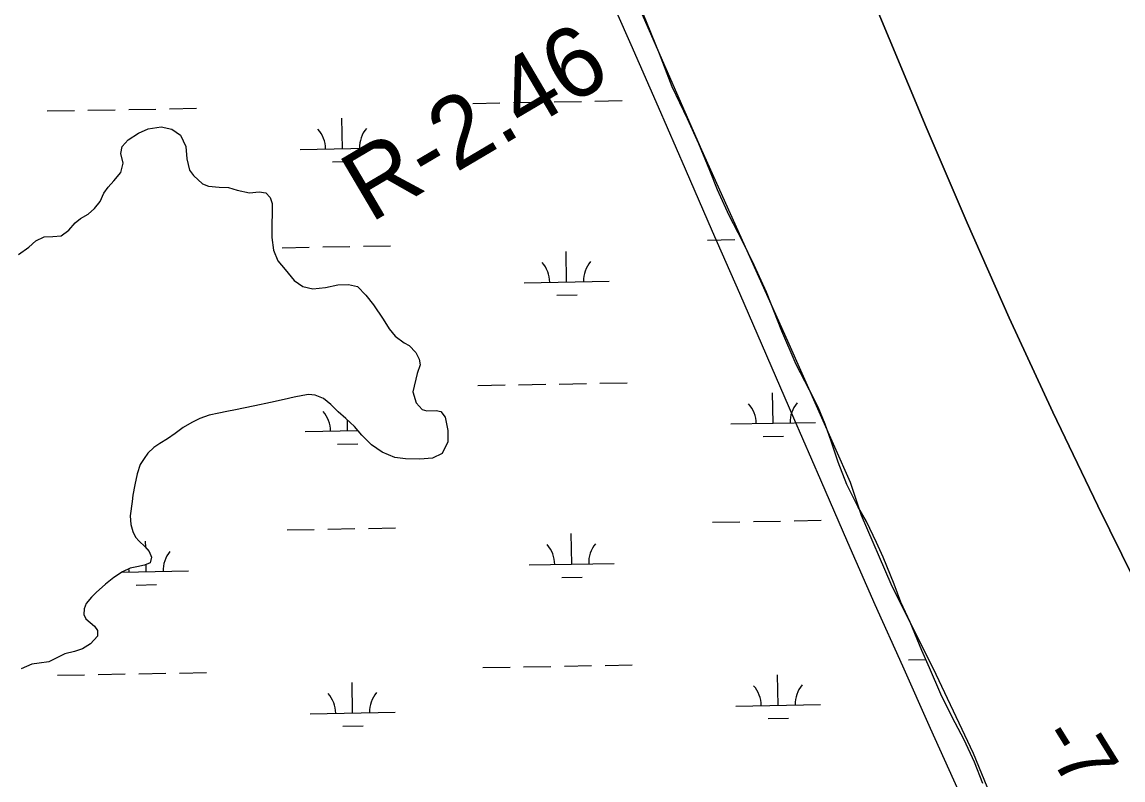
# Model space of a CAD drawing. Extents: x 3914892 to 3953151, y 242587 to 268572.
# Drawn here: x 3937212 to 3938511, y 252987 to 253880 of the extents above; entities that cross this region are included whole.
import ezdxf

# ---------------------------------------------------------------- set-up
doc = ezdxf.new("R2010")
doc.units = 0
for name, color, linetype in [('V-RIVR-EDGE', 7, 'Continuous'), ('V-RIVR-RANG', 7, 'Continuous'), ('V-RIVR-RANG-IDEN', 7, 'Continuous'), ('V-RRAP-FSHR', 7, 'Continuous'), ('V-TOPO-DPTH', 7, 'Continuous'), ('V-TOPO-MINR', 7, 'Continuous'), ('V-WETL-SWMP', 7, 'Continuous')]:
    doc.layers.add(name, color=color, linetype=linetype)

msp = doc.modelspace()

# ---------------------------------------------------------------- linework, layer by layer
at = {"layer": 'V-RIVR-EDGE'}
msp.add_lwpolyline([(3937176.40718279, 255561.08097329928), (3937218.379395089, 255506.82421105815), (3937274.6835823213, 255418.78493647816), (3937334.0589070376, 255313.3425494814), (3937385.244531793, 255176.16507513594), (3937459.9755439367, 255010.3236509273), (3937529.5879936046, 254873.14617658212), (3937593.058168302, 254725.73157728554), (3937646.291218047, 254576.2695529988), (3937687.239717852, 254459.56632855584), (3937754.80474253, 254298.84346682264), (3937873.555391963, 254052.12875550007), (3937942.1441291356, 253892.42960626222), (3938013.8040037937, 253729.65931953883), (3938115.15154081, 253504.44257061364), (3938188.858840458, 253337.5774339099), (3938202.1671028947, 253298.67635909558), (3938236.9733277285, 253217.80307198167), (3938290.206377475, 253111.3369724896), (3938334.226014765, 253018.17913543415), (3938396.672476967, 252865.64597366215)], dxfattribs=at)
at = {"layer": 'V-RRAP-FSHR'}
msp.add_lwpolyline([(3938316.877446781, 252974.3121670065), (3938283.902598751, 253047.20048707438), (3938250.9277507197, 253120.8895751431), (3938218.2990146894, 253193.13072721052), (3938186.3891266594, 253266.49008727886), (3938154.48128663, 253339.85149534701), (3938122.5713986, 253413.2129034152), (3938090.663558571, 253486.57431148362), (3938058.753670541, 253559.93571955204), (3938026.8458305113, 253633.29507962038), (3937994.9359424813, 253706.65648768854), (3937962.864262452, 253779.9462157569), (3937930.7311424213, 253853.20931982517), (3937898.5980223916, 253926.47242389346)], dxfattribs=at)
at = {"layer": 'V-TOPO-DPTH'}
msp.add_lwpolyline([(3938566.249805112, 253136.86742679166), (3938481.2444729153, 253309.66245242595), (3938428.160950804, 253420.17635979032), (3938376.4748822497, 253531.32422264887), (3938326.8849940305, 253643.42301874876), (3938278.692559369, 253756.15577034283), (3938170.7307285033, 254015.41126369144)], dxfattribs=at)
at = {"layer": 'V-TOPO-MINR'}
msp.add_lwpolyline([(3938170.7307285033, 254015.41126369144), (3938278.692559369, 253756.15577034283), (3938326.8849940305, 253643.42301874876), (3938376.4748822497, 253531.32422264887), (3938428.160950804, 253420.17635979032), (3938481.2444729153, 253309.66245242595), (3938566.249805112, 253136.86742679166)], dxfattribs=at)
at = {"layer": 'V-WETL-SWMP'}
for p, q in [((3937953.87, 253867.882), (3937940.951, 253899.616)), ((3937964.205, 253842.56), (3937953.87, 253867.882)), ((3937979.0670000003, 253803.77300000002), (3937964.205, 253842.56)), ((3937997.136, 253765.956), (3937979.0670000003, 253803.77300000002)), ((3937744.076637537, 253784.30729532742), (3937776.0715170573, 253784.8797326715)), ((3937792.0689568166, 253785.16595134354), (3937824.0638363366, 253785.73838868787)), ((3937840.0612760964, 253786.0246073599), (3937872.0561556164, 253786.59704470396)), ((3937888.053595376, 253786.88326337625), (3937920.0484748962, 253787.4557007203)), ((3937242.248950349, 253775.32883024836), (3937274.2438298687, 253775.90126759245)), ((3937290.2412696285, 253776.18748626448), (3937322.2361491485, 253776.7599236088)), ((3937338.2335889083, 253777.04614228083), (3937370.2284684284, 253777.6185796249)), ((3937386.225908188, 253777.90479829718), (3937418.2207877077, 253778.47723564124)), ((3937590.4170813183, 253730.80796999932), (3937589.773089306, 253766.80220945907)), ((3938010.69, 253736.47100000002), (3937997.136, 253765.956)), ((3937337.568, 253741.272), (3937349.9, 253749.326)), ((3937349.9, 253749.326), (3937361.278, 253754.33000000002)), ((3937361.278, 253754.33000000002), (3937376.3540000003, 253756.45500000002)), ((3937376.3540000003, 253756.45500000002), (3937389.196, 253753.92200000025)), ((3937389.196, 253753.922), (3937399.483, 253746.88999999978)), ((3937399.483, 253746.89), (3937405.775, 253733.429)), ((3937329.1070000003, 253725.045), (3937330.3680000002, 253733.552)), ((3937330.3680000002, 253733.552), (3937337.568, 253741.272)), ((3937405.775, 253733.429), (3937406.937, 253718.832)), ((3938023.608, 253705.059), (3938010.69, 253736.47100000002)), ((3937331.543, 253713.821), (3937329.1070000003, 253725.045)), ((3937540.4250820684, 253729.913536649), (3937640.4090805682, 253731.7024033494)), ((3937329.166, 253702.74399999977), (3937331.543, 253713.821)), ((3937406.937, 253718.832), (3937409.859, 253705.684)), ((3937578.695041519, 253715.16477518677), (3937602.691201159, 253715.5941031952)), ((3937320.849, 253692.775), (3937329.166, 253702.74399999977)), ((3937409.859, 253705.684), (3937414.529, 253699.279)), ((3937414.529, 253699.279), (3937425.144, 253689.359)), ((3938032.653, 253682.30000000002), (3938023.608, 253705.059)), ((3937309.015, 253678.304), (3937314.13, 253685.377)), ((3937314.13, 253685.377), (3937320.849, 253692.775)), ((3937425.144, 253689.359), (3937432.3710000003, 253686.651)), ((3937432.3710000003, 253686.651), (3937445.049, 253685.401)), ((3937445.049, 253685.401), (3937455.9590000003, 253685.269)), ((3937455.9590000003, 253685.269), (3937466.075, 253682.087)), ((3937466.075, 253682.087), (3937480.524, 253678.595)), ((3937480.524, 253678.59499999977), (3937491.9110000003, 253680.06899999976)), ((3937491.9110000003, 253680.06900000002), (3937500.097, 253678.807)), ((3938046.2090000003, 253652.173), (3938032.653, 253682.30000000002)), ((3937297.992, 253660.146), (3937304.548, 253668.506)), ((3937304.548, 253668.506), (3937309.015, 253678.304)), ((3937500.097, 253678.807), (3937504.924, 253673.36499999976)), ((3937504.924, 253673.36499999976), (3937507.35, 253666.151)), ((3937290.468, 253653.708), (3937297.992, 253660.146)), ((3937507.376, 253656.204), (3937506.936, 253640.31900000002)), ((3937507.35, 253666.151), (3937507.376, 253656.204)), ((3937267.575, 253634.877), (3937275.093, 253643.4)), ((3937275.093, 253643.4), (3937281.336, 253648.711)), ((3937281.336, 253648.711), (3937290.468, 253653.708)), ((3938062.012, 253621.731), (3938046.2090000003, 253652.173)), ((3937248.824, 253627.12599999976), (3937258.768, 253628.27599999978)), ((3937258.768, 253628.27599999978), (3937267.575, 253634.87699999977)), ((3937506.936, 253640.31900000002), (3937506.974, 253626.20099999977)), ((3937220.298, 253614.858), (3937228.6210000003, 253622.26)), ((3937228.6210000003, 253622.26), (3937238.717, 253626.779)), ((3937238.717, 253626.779), (3937248.824, 253627.12599999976)), ((3937506.974, 253626.20099999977), (3937509.098, 253611.285)), ((3937567.0780715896, 253614.93992560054), (3937599.072951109, 253615.51236294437)), ((3937615.0703908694, 253615.79858161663), (3937647.0652703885, 253616.3710189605)), ((3938020.913439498, 253623.05973466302), (3938052.908319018, 253623.63217200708)), ((3938075.884, 253593.52999999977), (3938062.012, 253621.731)), ((3937208.288, 253606.16299999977), (3937220.298, 253614.85799999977)), ((3937509.098, 253611.285), (3937514.106, 253598.46300000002)), ((3937519.0857523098, 253614.08126958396), (3937551.08063183, 253614.65370692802)), ((3937854.7067430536, 253573.64861189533), (3937854.0627510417, 253609.6428513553)), ((3937514.106, 253598.46300000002), (3937522.796, 253588.37899999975)), ((3938090.407, 253561.801), (3938075.884, 253593.52999999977)), ((3937522.796, 253588.37899999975), (3937533.419, 253575.411)), ((3937533.419, 253575.411), (3937543.7060000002, 253568.218)), ((3937543.7060000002, 253568.218), (3937555.265, 253565.52099999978)), ((3937555.265, 253565.521), (3937570.342, 253567.16500000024)), ((3937570.342, 253567.165), (3937584.934, 253570.252)), ((3937584.934, 253570.252), (3937597.6070000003, 253570.76599999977)), ((3937597.6070000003, 253570.766), (3937608.042, 253568.38700000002)), ((3937608.042, 253568.38699999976), (3937617.855, 253558.30499999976)), ((3937804.714743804, 253572.754178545), (3937904.6987423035, 253574.54304524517)), ((3937617.855, 253558.305), (3937627.031, 253546.617)), ((3937842.984703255, 253558.00541708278), (3937866.980862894, 253558.43474509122)), ((3938108.498, 253515.642), (3938090.407, 253561.801)), ((3937627.031, 253546.617), (3937638.467, 253529.801)), ((3937638.467, 253529.801), (3937645.235, 253518.428)), ((3937645.235, 253518.428), (3937652.318, 253509.62200000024)), ((3938125.287, 253476.21799999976), (3938108.498, 253515.642)), ((3937652.318, 253509.622), (3937663.088, 253501.78899999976)), ((3937663.088, 253501.78900000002), (3937668.8710000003, 253498.756)), ((3937668.8710000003, 253498.756), (3937676.915, 253490.434)), ((3937676.915, 253490.434), (3937680.626, 253482.583)), ((3937681.767, 253475.847), (3937678.264, 253465.72999999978)), ((3937680.626, 253482.583), (3937681.767, 253475.847)), ((3938146.2490000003, 253436.163), (3938125.287, 253476.21799999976)), ((3937678.264, 253465.72999999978), (3937673.186, 253444.218)), ((3937750.027749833, 253451.6855283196), (3937782.0226293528, 253452.25796566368)), ((3937798.020069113, 253452.5441843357), (3937830.014948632, 253453.11662168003)), ((3937846.0123883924, 253453.40284035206), (3937878.007267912, 253453.97527769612)), ((3937894.004707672, 253454.26149636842), (3937925.9995871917, 253454.83393371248)), ((3937521.595, 253435.15600000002), (3937505.4, 253431.58299999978)), ((3937533.3000000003, 253437.753), (3937521.595, 253435.15600000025)), ((3937543.563, 253439.706), (3937533.3000000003, 253437.753)), ((3937550.298, 253440.84600000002), (3937543.563, 253439.706)), ((3937558.001, 253440.385), (3937550.298, 253440.84599999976)), ((3937568.119, 253436.24099999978), (3937558.001, 253440.385)), ((3937576.802, 253429.04399999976), (3937568.119, 253436.24099999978)), ((3937673.186, 253444.218), (3937677.3910000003, 253431.394)), ((3938098.1958808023, 253407.16466807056), (3938097.55188879, 253443.1589075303)), ((3938151.09, 253425.90799999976), (3938146.2490000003, 253436.163)), ((3937454.0870000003, 253421.02000000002), (3937444.466, 253418.909)), ((3937464.1890000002, 253422.972), (3937454.0870000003, 253421.02000000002)), ((3937473.81, 253424.922), (3937464.1890000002, 253422.972)), ((3937487.119, 253427.84499999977), (3937473.81, 253424.92199999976)), ((3937505.4, 253431.583), (3937487.119, 253427.84500000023)), ((3937585.167, 253420.723), (3937576.802, 253429.04399999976)), ((3937594.494, 253412.565), (3937585.167, 253420.723)), ((3937677.3910000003, 253431.394), (3937684.312, 253423.23)), ((3937684.312, 253423.23), (3937689.77, 253421.96)), ((3937689.77, 253421.96), (3937701.001, 253421.99000000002)), ((3937701.001, 253421.99000000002), (3937706.298, 253420.881)), ((3937706.298, 253420.881), (3937711.289, 253414.155)), ((3938159.485, 253406.035), (3938151.09, 253425.90799999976)), ((3937412.8880000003, 253407.916), (3937402.6350000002, 253402.11299999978)), ((3937422.181, 253412.593), (3937412.8880000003, 253407.916)), ((3937433.0810000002, 253416.47199999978), (3937422.181, 253412.593)), ((3937444.466, 253418.909), (3937433.0810000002, 253416.472)), ((3937604.466, 253403.125), (3937594.494, 253412.565)), ((3937596.3681936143, 253398.1862029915), (3937596.13879284, 253411.00795583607)), ((3937711.289, 253414.155), (3937714.539, 253398.76200000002)), ((3938048.203881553, 253406.27023472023), (3938148.1878800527, 253408.05910142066)), ((3937392.8680000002, 253394.86800000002), (3937383.899, 253388.747)), ((3937402.6350000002, 253402.113), (3937392.8680000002, 253394.86800000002)), ((3937546.376194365, 253397.29176964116), (3937608.598595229, 253398.40502358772)), ((3937613.1550000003, 253393.201), (3937604.466, 253403.125)), ((3937714.539, 253398.76200000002), (3937714.414, 253385.285)), ((3938166.597, 253385.839), (3938159.485, 253406.035)), ((3937374.9280000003, 253383.429), (3937367.882, 253378.59799999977)), ((3937383.899, 253388.747), (3937374.9280000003, 253383.429)), ((3937584.646153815, 253382.54300817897), (3937608.6423134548, 253382.97233618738)), ((3937624.577, 253381.679), (3937613.1550000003, 253393.201)), ((3937637.114, 253373.048), (3937624.577, 253381.679)), ((3937714.414, 253385.285), (3937707.872, 253371.47)), ((3938086.473841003, 253391.52147325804), (3938110.470000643, 253391.95080126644)), ((3938175.005, 253361.153), (3938166.597, 253385.839)), ((3937360.84, 253371.84100000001), (3937356.524, 253365.733)), ((3937367.882, 253378.59799999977), (3937360.84, 253371.84100000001)), ((3937652.052, 253366.67), (3937637.114, 253373.048)), ((3937707.872, 253371.47), (3937696.4960000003, 253365.82400000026)), ((3937351.8910000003, 253358.50100000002), (3937348.2290000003, 253347.581)), ((3937356.524, 253365.733), (3937351.8910000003, 253358.50100000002)), ((3937664.73, 253365.09899999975), (3937652.052, 253366.66999999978)), ((3937681.417, 253364.661), (3937664.73, 253365.09899999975)), ((3937696.4960000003, 253365.824), (3937681.417, 253364.661)), ((3938185.021, 253334.867), (3938175.005, 253361.153)), ((3937348.2290000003, 253347.581), (3937345.5360000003, 253334.418)), ((3937345.5360000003, 253334.418), (3937343.322, 253322.219)), ((3938198.2460000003, 253308.911), (3938185.021, 253334.867)), ((3937343.322, 253322.219), (3937342.218, 253314.996)), ((3937342.218, 253314.996), (3937340.017, 253297.98399999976)), ((3938208.3030000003, 253291.28900000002), (3938198.2460000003, 253308.911)), ((3937340.017, 253297.98399999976), (3937340.685, 253287.717)), ((3938026.864551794, 253290.4379676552), (3938058.859431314, 253291.01040499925)), ((3938074.856871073, 253291.29662367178), (3938106.851750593, 253291.8690610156)), ((3938122.8491903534, 253292.1552796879), (3938154.844069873, 253292.72771703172)), ((3938219.92, 253266.611), (3938208.3030000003, 253291.28900000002)), ((3937340.685, 253287.717), (3937342.953, 253279.701)), ((3937342.953, 253279.701), (3937346.179, 253272.97100000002)), ((3937525.0368646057, 253281.45950257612), (3937557.0317441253, 253282.03193992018)), ((3937573.029183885, 253282.3181585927), (3937605.024063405, 253282.89059593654)), ((3937621.0215031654, 253283.17681460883), (3937653.016382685, 253283.74925195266)), ((3937346.179, 253272.97100000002), (3937350.685, 253268.009)), ((3937350.685, 253268.009), (3937357.4390000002, 253261.93)), ((3937358.3152930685, 253260.82596872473), (3937358.1861761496, 253268.0426192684)), ((3937860.6578553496, 253241.0268448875), (3937860.0138633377, 253277.02108434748)), ((3938227.988, 253249.305), (3938219.92, 253266.611)), ((3937357.4390000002, 253261.93), (3937362.268, 253255.84600000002)), ((3937362.268, 253255.84600000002), (3937365.0130000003, 253249.11500000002)), ((3937356.6950000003, 253239.948), (3937348.0360000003, 253237.84)), ((3937363.5870000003, 253242.37299999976), (3937356.6950000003, 253239.948)), ((3937358.8301681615, 253232.04837980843), (3937358.676358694, 253240.64515537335)), ((3937365.0130000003, 253249.11500000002), (3937363.5870000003, 253242.37299999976)), ((3937810.6658561, 253240.13241153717), (3937910.649854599, 253241.92127823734)), ((3938240.778, 253217.57200000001), (3938227.988, 253249.305)), ((3937331.045, 253232.019), (3937320.795, 253225.093)), ((3937330.333950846, 253231.5385388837), (3937408.822167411, 253232.94281315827)), ((3937339.858, 253236.214), (3937331.045, 253232.019)), ((3937348.0360000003, 253237.84), (3937339.858, 253236.21399999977)), ((3937848.9358155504, 253225.38365007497), (3937872.93197519, 253225.81297808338)), ((3937310.707, 253217.526), (3937299.823, 253207.71099999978)), ((3937320.795, 253225.093), (3937310.707, 253217.526)), ((3937347.1081283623, 253216.4051849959), (3937371.104288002, 253216.83451300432)), ((3938248.92, 253196.094), (3938240.778, 253217.57200000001)), ((3937294.223, 253201.92), (3937288.145, 253194.685)), ((3937299.823, 253207.71099999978), (3937294.223, 253201.92)), ((3937285.595, 253188.421), (3937285.292, 253181.681)), ((3937288.145, 253194.685), (3937285.595, 253188.421)), ((3938259.892, 253172.699), (3938248.92, 253196.094)), ((3937285.292, 253181.681), (3937287.872, 253176.715)), ((3937287.872, 253176.715), (3937297.843, 253167.75600000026)), ((3937297.843, 253167.756), (3937301.546, 253162.63199999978)), ((3937301.546, 253162.63199999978), (3937301.403, 253156.053)), ((3938273.328, 253139.363), (3938259.892, 253172.699)), ((3937301.403, 253156.053), (3937293.404, 253147.208)), ((3937262.791, 253135.41599999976), (3937252.537, 253130.09399999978)), ((3937274.3370000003, 253137.853), (3937262.791, 253135.416)), ((3937283.633, 253141.246), (3937274.3370000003, 253137.853)), ((3937293.404, 253147.208), (3937283.633, 253141.246)), ((3938282.431, 253118.85), (3938273.328, 253139.363)), ((3937223.836, 253123.28), (3937211.497, 253117.793)), ((3937232.819, 253124.266), (3937223.836, 253123.28)), ((3937244.045, 253125.74000000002), (3937232.819, 253124.266)), ((3937252.537, 253130.09399999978), (3937244.045, 253125.74000000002)), ((3937899.955819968, 253121.63972936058), (3937931.9506994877, 253122.21216670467)), ((3938257.8065493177, 253128.0422263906), (3938278.18995226, 253128.40691665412)), ((3937254.1511749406, 253110.08529623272), (3937286.1460544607, 253110.65773357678)), ((3937302.143494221, 253110.9439522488), (3937334.1383737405, 253111.51638959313)), ((3937350.1358135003, 253111.80260826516), (3937382.13069302, 253112.37504560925)), ((3937398.12813278, 253112.66126428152), (3937430.1230122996, 253113.23370162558)), ((3937755.9788621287, 253119.0637613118), (3937787.9737416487, 253119.63619865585)), ((3937803.971181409, 253119.92241732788), (3937835.9660609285, 253120.4948546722)), ((3937851.963500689, 253120.78107334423), (3937883.958380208, 253121.35351068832)), ((3938104.1469930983, 253074.54290106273), (3938103.5030010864, 253110.53714052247)), ((3938295.9250000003, 253087.76), (3938282.431, 253118.85)), ((3937602.3193059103, 253065.56443598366), (3937601.6753138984, 253101.5586754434)), ((3938309.345, 253060.778), (3938295.9250000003, 253087.76)), ((3938054.154993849, 253073.6484677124), (3938154.138992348, 253075.43733441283)), ((3937552.327306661, 253064.67000263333), (3937652.31130516, 253066.45886933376)), ((3938092.4249532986, 253058.8997062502), (3938116.4211129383, 253059.3290342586)), ((3938323.47, 253033.861), (3938309.345, 253060.778)), ((3937590.5972661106, 253049.92124117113), (3937614.5934257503, 253050.35056917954)), ((3938335.6040000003, 253007.581), (3938323.47, 253033.861)), ((3938345.6180000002, 252982.32199999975), (3938335.6040000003, 253007.581))]:
    msp.add_line(p, q, dxfattribs=at)
for centre, radius, start, end in [((3937535.174491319, 253730.29447471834), 35.24628790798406, 0.25317973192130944, 41.79683806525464), ((3937645.642684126, 253732.2709196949), 35.24628790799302, 140.25317672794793, 181.79683506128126), ((3937799.4641530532, 253573.13511661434), 35.24628790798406, 0.25317973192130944, 41.79683806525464), ((3937909.9323458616, 253575.11156159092), 35.24628790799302, 140.25317672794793, 181.79683506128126), ((3937541.125603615, 253397.6727077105), 35.24628790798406, 0.25317973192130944, 41.79683806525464), ((3938042.953290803, 253406.65117278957), 35.24628790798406, 0.25317973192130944, 41.79683806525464), ((3938153.4214836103, 253408.62761776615), 35.24628790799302, 140.25317672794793, 181.79683506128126), ((3937915.883458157, 253242.4897945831), 35.24628790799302, 140.25317672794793, 181.79683506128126), ((3937414.055770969, 253233.51132950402), 35.24628790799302, 140.25317672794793, 181.79683506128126), ((3937805.4152653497, 253240.5133496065), 35.24628790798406, 0.25317973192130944, 41.79683806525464), ((3937303.587578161, 253231.53488452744), 35.24628790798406, 0.2531797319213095, 6.6454871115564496), ((3938048.904403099, 253074.02940578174), 35.24628790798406, 0.25317973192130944, 41.79683806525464), ((3938159.372595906, 253076.00585075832), 35.24628790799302, 140.25317672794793, 181.79683506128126), ((3937547.0767159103, 253065.05094070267), 35.24628790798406, 0.25317973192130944, 41.79683806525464), ((3937657.5449087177, 253067.02738567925), 35.24628790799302, 140.25317672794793, 181.79683506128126)]:
    msp.add_arc(centre, radius, start, end, dxfattribs=at)

# ---------------------------------------------------------------- texts
at = {"layer": 'V-RIVR-RANG'}
msp.add_text('-7', height=67.00000000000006, rotation=301.8201388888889, dxfattribs=at).set_placement((3938409.529733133, 253036.71246978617))
at = {"layer": 'V-RIVR-RANG-IDEN'}
msp.add_text('R-2.46', height=82.999998, rotation=30.55690494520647, dxfattribs=at).set_placement((3937623.1488267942, 253642.6306047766))

doc.saveas('drawing.dxf')
